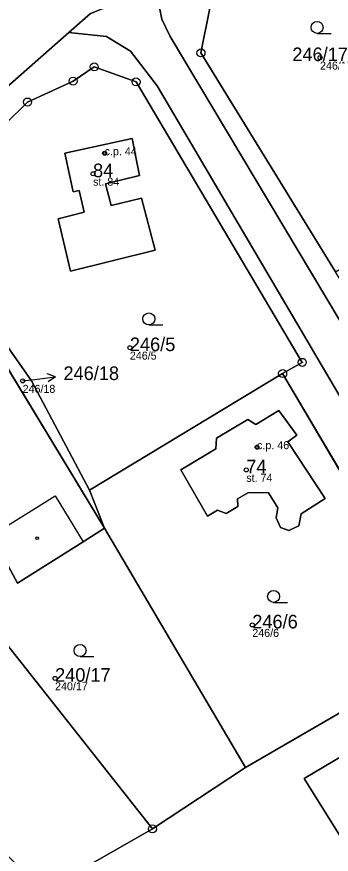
# Model space of a CAD drawing. Extents: x -680203 to -673936, y -1102717 to -1093650.
# Drawn here: x -678011.4 to -677972, y -1095351.1 to -1095246.5 of the extents above; entities that cross this region are included whole.
import ezdxf

# ---------------------------------------------------------------- set-up
doc = ezdxf.new("R2010")
doc.units = 0
for name, color, linetype in [('Definiční body', 7, 'Continuous'), ('Horni', 7, 'Continuous'), ('SOxx01xx_ŽSp_násyp_plocha', 7, 'Continuous'), ('SOxx02xx_Koleje_param další_Popis10', 7, 'Continuous'), ('SOxx02xx_Staničení_Popis10', 7, 'Continuous'), ('SOxxxxxx_Koleje_hlavní_body_Popis10', 7, 'Continuous'), ('SOxxxxxx_Koleje_param další_Popis10', 7, 'Continuous'), ('SOxxxxxx_Osa_bod_P', 7, 'Continuous'), ('SOxxxxxx_Staničení_Popis10', 7, 'Continuous'), ('x_prac', 7, 'Continuous')]:
    doc.layers.add(name, color=color, linetype=linetype)

msp = doc.modelspace()

# ---------------------------------------------------------------- linework, layer by layer
at = {"layer": 'Definiční body'}
for centre in [(-677973.45, -1095251.58), (-678000.41, -1095263.52), (-678001.86, -1095266.09), (-677997.25, -1095287.82), (-678010.67, -1095291.97), (-677981.33, -1095300.25), (-677982.68, -1095303.09), (-677981.93, -1095322.47), (-678006.61, -1095329.14)]:
    msp.add_circle(centre, 0.25, dxfattribs=at)
at = {"layer": 'Horni'}
for points in [[(-677994.1, -1095275.62), (-677995.79, -1095269.13), (-677999.6, -1095270.07), (-678000.31, -1095267.36), (-677996.03, -1095266.31), (-677996.98, -1095261.69), (-678005.39, -1095263.51), (-678004.36, -1095268.36), (-678003.59, -1095268.17), (-678002.95, -1095270.9), (-678006.22, -1095271.71), (-678004.66, -1095278.26)], [(-677978.59, -1095295.68), (-677981.47, -1095297.42), (-677982.5, -1095296.8), (-677986.4, -1095299.12), (-677986.48, -1095300.45), (-677990.87, -1095303.1), (-677987.55, -1095308.86), (-677986.29, -1095308.13), (-677985.2, -1095308.53), (-677983.76, -1095307.65), (-677983.77, -1095306.69), (-677982.4, -1095305.91), (-677979.91, -1095305.95), (-677978.75, -1095307.85), (-677978.93, -1095309.1), (-677978.4, -1095310.29), (-677977.36, -1095310.67), (-677976.1, -1095310.1), (-677975.81, -1095308.56), (-677972.83, -1095306.68), (-677977.5, -1095299.6), (-677976.34, -1095298.75)], [(-677961.63, -1095345.43), (-677966.92, -1095336.6), (-677975.44, -1095341.64), (-677970.08, -1095350.2), (-677968.06, -1095349.07), (-677966.6, -1095349.8), (-677964.58, -1095348.68), (-677964.59, -1095347.14)]]:
    msp.add_lwpolyline(points, close=True, dxfattribs=at)
at = {"layer": 'SOxx01xx_ŽSp_násyp_plocha'}
for points in [[(-677883.92, -1095348.81), (-677906.58, -1095343.56), (-677934.15, -1095332.89), (-677954.92, -1095305.53), (-677971.52, -1095278.32), (-677988.35, -1095250.99), (-677987.24, -1095245.39), (-677983.05, -1095241.42), (-677960.29, -1095232.74), (-677973.32, -1095235.9), (-677982.65, -1095238.18), (-677992.96, -1095242.35), (-677993.72, -1095244.47), (-677993.27, -1095246.78), (-677992.21, -1095248.95), (-677946.07, -1095326.08), (-677939.04, -1095334.19), (-677932.96, -1095338.08), (-677924.35, -1095341.58), (-677850.8, -1095360.29)], [(-678055.93, -1095351.89), (-678044.93, -1095319.06), (-678041.87, -1095312.44), (-678038.7, -1095300.48), (-678036.84, -1095294.33), (-678035.75, -1095291.51), (-678029.46, -1095277.65), (-678024.85, -1095270.16), (-678017.58, -1095259.55), (-678004.89, -1095248.45), (-678002.17, -1095246.07), (-677992.96, -1095242.35), (-677982.65, -1095238.18)], [(-677850.8, -1095360.29), (-677924.35, -1095341.58), (-677932.96, -1095338.08), (-677939.04, -1095334.19), (-677946.07, -1095326.08), (-677992.21, -1095248.95), (-677993.27, -1095246.78), (-677993.72, -1095244.47), (-677992.96, -1095242.35), (-678002.17, -1095246.07), (-678004.89, -1095248.45), (-678000.18, -1095248.95), (-677997.16, -1095250.75), (-677993.82, -1095255.1), (-677953.45, -1095323.62), (-677949.12, -1095330.13), (-677941.6, -1095338.4), (-677934.24, -1095342.8), (-677925.19, -1095346.22), (-677846.27, -1095365.91)], [(-677846.27, -1095365.91), (-677925.19, -1095346.22), (-677934.24, -1095342.8), (-677941.6, -1095338.4), (-677949.12, -1095330.13), (-677953.45, -1095323.62), (-677993.82, -1095255.1), (-677997.16, -1095250.75), (-678000.18, -1095248.95), (-678004.89, -1095248.45), (-678017.58, -1095259.55)], [(-678024.23, -1095271.05), (-678010.06, -1095257.12), (-678004.35, -1095254.51), (-678001.71, -1095252.74), (-677996.47, -1095254.6), (-677975.68, -1095289.65), (-677978.13, -1095291.05), (-677957.66, -1095325.74), (-677955.11, -1095324.24), (-677946.39, -1095338.92), (-677944.7, -1095340.27), (-677943.1, -1095341.8), (-677928.57, -1095347.92), (-677939.67, -1095398.23)]]:
    msp.add_lwpolyline(points, dxfattribs=at)
for points in [[(-677988.35, -1095250.99), (-677971.52, -1095278.32), (-677943.41, -1095261.31), (-677960.29, -1095232.74), (-677983.05, -1095241.42), (-677987.24, -1095245.39)], [(-678002.3, -1095305.61), (-677978.13, -1095291.05), (-677975.68, -1095289.65), (-677996.47, -1095254.6), (-678001.71, -1095252.74), (-678004.35, -1095254.51), (-678010.06, -1095257.12), (-678024.23, -1095271.05), (-678009.58, -1095291.98)], [(-678004.66, -1095278.26), (-677994.1, -1095275.62), (-677995.79, -1095269.13), (-677999.6, -1095270.07), (-678000.31, -1095267.36), (-677996.03, -1095266.31), (-677996.98, -1095261.69), (-678005.39, -1095263.51), (-678004.36, -1095268.36), (-678003.59, -1095268.17), (-678002.95, -1095270.9), (-678006.22, -1095271.71)], [(-678004.66, -1095278.26), (-678006.22, -1095271.71), (-678002.95, -1095270.9), (-678003.59, -1095268.17), (-678004.36, -1095268.36), (-678005.39, -1095263.51), (-677996.98, -1095261.69), (-677996.03, -1095266.31), (-678000.31, -1095267.36), (-677999.6, -1095270.07), (-677995.79, -1095269.13), (-677994.1, -1095275.62)], [(-678002.3, -1095305.61), (-678009.58, -1095291.98), (-678024.23, -1095271.05), (-678024.85, -1095270.16), (-678016.49, -1095283.91), (-678000.42, -1095310.37)], [(-678014.58, -1095311.3), (-678011.31, -1095317.24), (-678003.11, -1095312.07), (-678000.42, -1095310.37), (-678016.49, -1095283.91), (-678018.78, -1095286.94), (-678020.33, -1095285.9), (-678021.4, -1095287.46), (-678024.67, -1095285.24), (-678030.4, -1095294.84), (-678035.75, -1095291.51), (-678036.84, -1095294.33)], [(-677957.66, -1095325.74), (-677978.13, -1095291.05), (-678002.3, -1095305.61), (-678000.42, -1095310.37), (-677982.77, -1095340.29)], [(-677982.77, -1095340.29), (-678000.42, -1095310.37), (-678003.11, -1095312.07), (-678011.31, -1095317.24), (-678014.58, -1095311.3), (-678036.84, -1095294.33), (-678038.7, -1095300.48), (-678030.54, -1095314.75), (-678030.39, -1095314.62), (-678030.27, -1095314.76), (-678028.78, -1095313.53), (-678023.9, -1095319.45), (-678019.64, -1095316.09), (-677994.42, -1095347.96)], [(-677976.1, -1095310.1), (-677977.36, -1095310.67), (-677978.4, -1095310.29), (-677978.93, -1095309.1), (-677978.75, -1095307.85), (-677979.91, -1095305.95), (-677982.4, -1095305.91), (-677983.77, -1095306.69), (-677983.76, -1095307.65), (-677985.2, -1095308.53), (-677986.29, -1095308.13), (-677987.55, -1095308.86), (-677990.87, -1095303.1), (-677986.48, -1095300.45), (-677986.4, -1095299.12), (-677982.5, -1095296.8), (-677981.47, -1095297.42), (-677978.59, -1095295.68), (-677976.34, -1095298.75), (-677977.5, -1095299.6), (-677972.83, -1095306.68), (-677975.81, -1095308.56)], [(-677976.1, -1095310.1), (-677975.81, -1095308.56), (-677972.83, -1095306.68), (-677977.5, -1095299.6), (-677976.34, -1095298.75), (-677978.59, -1095295.68), (-677981.47, -1095297.42), (-677982.5, -1095296.8), (-677986.4, -1095299.12), (-677986.48, -1095300.45), (-677990.87, -1095303.1), (-677987.55, -1095308.86), (-677986.29, -1095308.13), (-677985.2, -1095308.53), (-677983.76, -1095307.65), (-677983.77, -1095306.69), (-677982.4, -1095305.91), (-677979.91, -1095305.95), (-677978.75, -1095307.85), (-677978.93, -1095309.1), (-677978.4, -1095310.29), (-677977.36, -1095310.67)], [(-678023.9, -1095319.45), (-678025.38, -1095320.72), (-678026.56, -1095321.71), (-678030.71, -1095325.15), (-678035.72, -1095319.05), (-678040.94, -1095312.86), (-678041.87, -1095312.44), (-678044.93, -1095319.06), (-678007.73, -1095356.09), (-678007.27, -1095355.46), (-678005.14, -1095354.07), (-677994.42, -1095347.96), (-678019.64, -1095316.09)], [(-677994.42, -1095347.96), (-678005.14, -1095354.07), (-677985.66, -1095387.14), (-677947.41, -1095342.87), (-677944.7, -1095340.27), (-677946.39, -1095338.92), (-677955.11, -1095324.24), (-677957.66, -1095325.74), (-677982.77, -1095340.29)], [(-677964.58, -1095348.68), (-677966.6, -1095349.8), (-677968.06, -1095349.07), (-677970.08, -1095350.2), (-677975.44, -1095341.64), (-677966.92, -1095336.6), (-677961.63, -1095345.43), (-677964.59, -1095347.14)], [(-677964.58, -1095348.68), (-677964.59, -1095347.14), (-677961.63, -1095345.43), (-677966.92, -1095336.6), (-677975.44, -1095341.64), (-677970.08, -1095350.2), (-677968.06, -1095349.07), (-677966.6, -1095349.8)]]:
    msp.add_lwpolyline(points, close=True, dxfattribs=at)
at = {"layer": 'SOxx02xx_Koleje_param další_Popis10'}
for centre, radius in [((-677988.35, -1095250.99), 0.5), ((-677988.35, -1095250.99), 0.0303), ((-678001.71, -1095252.74), 0.5), ((-678001.71, -1095252.74), 0.0303), ((-678004.35, -1095254.51), 0.5), ((-677996.47, -1095254.6), 0.5), ((-678004.35, -1095254.51), 0.0303), ((-677996.47, -1095254.6), 0.0303), ((-678010.06, -1095257.12), 0.5), ((-678010.06, -1095257.12), 0.0303), ((-677975.68, -1095289.65), 0.5), ((-677975.68, -1095289.65), 0.0303), ((-677978.13, -1095291.05), 0.5), ((-677978.13, -1095291.05), 0.0303), ((-677994.42, -1095347.96), 0.5), ((-677994.42, -1095347.96), 0.0303)]:
    msp.add_circle(centre, radius, dxfattribs=at)
at = {"layer": 'SOxx02xx_Staničení_Popis10'}
for p, q in [((-678010.67, -1095291.97), (-678009.54, -1095291.82)), ((-678009.54, -1095291.82), (-678006.56, -1095291.45)), ((-678006.56, -1095291.45), (-678007.62, -1095291.08)), ((-678006.56, -1095291.45), (-678007.49, -1095292.07))]:
    msp.add_line(p, q, dxfattribs=at)
at = {"layer": 'SOxxxxxx_Koleje_hlavní_body_Popis10'}
for p, q in [((-677973.82, -1095248.54), (-677972.07, -1095248.54)), ((-677994.88, -1095284.98), (-677993.13, -1095284.98)), ((-677979.26, -1095319.65), (-677977.51, -1095319.65)), ((-678003.49, -1095326.41), (-678001.74, -1095326.41))]:
    msp.add_line(p, q, dxfattribs=at)
for centre in [(-677973.82, -1095247.79), (-677994.88, -1095284.23), (-677979.26, -1095318.9), (-678003.49, -1095325.66)]:
    msp.add_circle(centre, 0.75, dxfattribs=at)
at = {"layer": 'SOxxxxxx_Koleje_param další_Popis10'}
for centre in [(-678000.42, -1095263.52), (-677981.34, -1095300.25), (-678008.86, -1095311.63)]:
    msp.add_circle(centre, 0.175, dxfattribs=at)
at = {"layer": 'SOxxxxxx_Staničení_Popis10'}
for p, q in [((-678014.58, -1095311.3), (-678006.58, -1095306.35)), ((-678006.58, -1095306.35), (-678003.11, -1095312.07))]:
    msp.add_line(p, q, dxfattribs=at)
at = {"layer": 'x_prac'}
for p, q in [((-678000.42, -1095310.37), (-678016.49, -1095283.91)), ((-678002.3, -1095305.61), (-677978.13, -1095291.05)), ((-677978.13, -1095291.05), (-677957.66, -1095325.74)), ((-678002.3, -1095305.61), (-678000.42, -1095310.37)), ((-677982.77, -1095340.29), (-678000.42, -1095310.37)), ((-677982.77, -1095340.29), (-677957.66, -1095325.74)), ((-677994.42, -1095347.96), (-677982.77, -1095340.29)), ((-677994.42, -1095347.96), (-678005.14, -1095354.07))]:
    msp.add_line(p, q, dxfattribs=at)
for points in [[(-677960.29, -1095232.74), (-677983.05, -1095241.42), (-677987.24, -1095245.39), (-677988.35, -1095250.99), (-677971.52, -1095278.32)], [(-677992.96, -1095242.35), (-678002.17, -1095246.07), (-678004.89, -1095248.45)], [(-677819.24, -1095351.84), (-677834.56, -1095358.41), (-677839.83, -1095360.08), (-677845.65, -1095360.93), (-677850.8, -1095360.29), (-677924.35, -1095341.58), (-677932.96, -1095338.08), (-677939.04, -1095334.19), (-677946.07, -1095326.08), (-677992.21, -1095248.95), (-677993.27, -1095246.78), (-677993.72, -1095244.47), (-677992.96, -1095242.35)], [(-678004.89, -1095248.45), (-678017.58, -1095259.55), (-678024.85, -1095270.16)], [(-677846.27, -1095365.91), (-677925.19, -1095346.22), (-677934.24, -1095342.8), (-677941.6, -1095338.4), (-677949.12, -1095330.13), (-677953.45, -1095323.62), (-677993.82, -1095255.1), (-677997.16, -1095250.75), (-678000.18, -1095248.95), (-678004.89, -1095248.45)], [(-678024.23, -1095271.05), (-678010.06, -1095257.12), (-678004.35, -1095254.51), (-678001.71, -1095252.74), (-677996.47, -1095254.6), (-677975.68, -1095289.65), (-677978.13, -1095291.05)], [(-678004.66, -1095278.26), (-678006.22, -1095271.71), (-678002.95, -1095270.9), (-678003.59, -1095268.17), (-678004.36, -1095268.36), (-678005.39, -1095263.51), (-677996.98, -1095261.69), (-677996.03, -1095266.31), (-678000.31, -1095267.36), (-677999.6, -1095270.07), (-677995.79, -1095269.13), (-677994.1, -1095275.62), (-678004.66, -1095278.26)], [(-678024.23, -1095271.05), (-678009.58, -1095291.98), (-678002.3, -1095305.61)], [(-678036.84, -1095294.33), (-678014.58, -1095311.3), (-678011.31, -1095317.24), (-678003.11, -1095312.07), (-678000.42, -1095310.37)], [(-677976.1, -1095310.1), (-677975.81, -1095308.56), (-677972.83, -1095306.68), (-677977.5, -1095299.6), (-677976.34, -1095298.75), (-677978.59, -1095295.68), (-677981.47, -1095297.42), (-677982.5, -1095296.8), (-677986.4, -1095299.12), (-677986.48, -1095300.45), (-677990.87, -1095303.1), (-677987.55, -1095308.86), (-677986.29, -1095308.13), (-677985.2, -1095308.53), (-677983.76, -1095307.65), (-677983.77, -1095306.69), (-677982.4, -1095305.91), (-677979.91, -1095305.95), (-677978.75, -1095307.85), (-677978.93, -1095309.1), (-677978.4, -1095310.29), (-677977.36, -1095310.67), (-677976.1, -1095310.1)], [(-678023.9, -1095319.45), (-678019.64, -1095316.09), (-677994.42, -1095347.96)], [(-677964.58, -1095348.68), (-677964.59, -1095347.14), (-677961.63, -1095345.43), (-677966.92, -1095336.6), (-677975.44, -1095341.64), (-677970.08, -1095350.2), (-677968.06, -1095349.07), (-677966.6, -1095349.8), (-677964.58, -1095348.68)]]:
    msp.add_lwpolyline(points, dxfattribs=at)

# ---------------------------------------------------------------- texts
at = {"layer": 'Definiční body'}
for s, p in [('246/17', (-677973.45, -1095253.07)), ('c.p. 44', (-678000.41, -1095263.77)), ('st. 84', (-678001.86, -1095267.58)), ('246/5', (-677997.25, -1095289.31)), ('246/18', (-678010.67, -1095293.46)), ('c.p. 46', (-677981.33, -1095300.5)), ('st. 74', (-677982.68, -1095304.58)), ('246/6', (-677981.93, -1095323.96)), ('240/17', (-678006.61, -1095330.63))]:
    msp.add_text(s, height=1, dxfattribs=at).set_placement(p)
at = {"layer": 'SOxxxxxx_Osa_bod_P'}
for s, p in [('246/17', (-677976.92, -1095252.01)), ('84', (-678001.86, -1095266.52)), ('246/5', (-677997.25, -1095288.25)), ('246/18', (-678005.56, -1095291.86)), ('74', (-677982.68, -1095303.52)), ('246/6', (-677981.93, -1095322.9)), ('240/17', (-678006.61, -1095329.56))]:
    msp.add_text(s, height=1.7, dxfattribs=at).set_placement(p)

doc.saveas('drawing.dxf')
